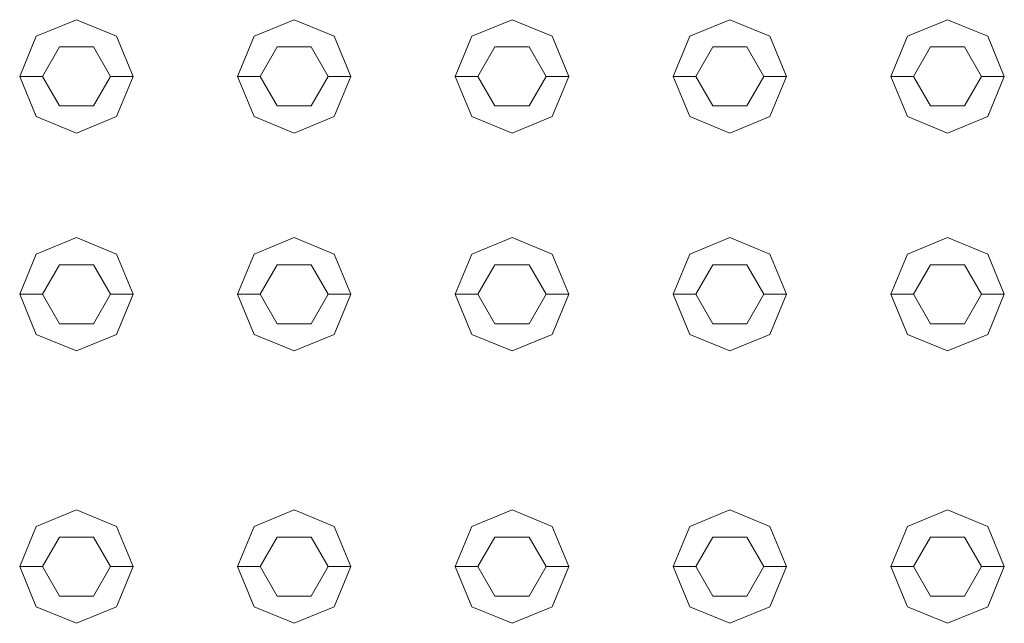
# Model space of a CAD drawing. Header units: millimetres. Extents: x 2 to 902, y -447 to 199.
# Tile 727 of 1056: x 24.922 to 25.356, y 171.846 to 172.112. Entities that reach past the tile are written whole.
import ezdxf

# ---------------------------------------------------------------- set-up
doc = ezdxf.new("R2010")
doc.units = ezdxf.units.MM
doc.header["$MEASUREMENT"] = 0
doc.layers.add('IFC-Elemento construtivo genérico-Contorno', color=253, linetype='Continuous', lineweight=5)

msp = doc.modelspace()

# ---------------------------------------------------------------- linework, layer by layer
at = {"layer": 'IFC-Elemento construtivo genérico-Contorno', "color": 7, "lineweight": 5}
for p, q in [((24.92943, 172.10511), (24.94711, 172.11243)), ((24.92943, 172.10511), (24.94711, 172.11243)), ((24.94711, 172.11243), (24.96478, 172.10511)), ((24.94711, 172.11243), (24.96478, 172.10511)), ((25.02543, 172.10511), (25.04311, 172.11243)), ((25.02543, 172.10511), (25.04311, 172.11243)), ((25.04311, 172.11243), (25.06078, 172.10511)), ((25.04311, 172.11243), (25.06078, 172.10511)), ((25.12143, 172.10511), (25.13911, 172.11243)), ((25.12143, 172.10511), (25.13911, 172.11243)), ((25.13911, 172.11243), (25.15678, 172.10511)), ((25.13911, 172.11243), (25.15678, 172.10511)), ((25.21743, 172.10511), (25.2351, 172.11243)), ((25.21743, 172.10511), (25.2351, 172.11243)), ((25.2351, 172.11243), (25.25279, 172.10511)), ((25.2351, 172.11243), (25.25279, 172.10511)), ((25.31343, 172.10511), (25.33111, 172.11243)), ((25.31343, 172.10511), (25.33111, 172.11243)), ((25.33111, 172.11243), (25.34878, 172.10511)), ((25.33111, 172.11243), (25.34878, 172.10511)), ((24.92211, 172.08743), (24.92943, 172.10511)), ((24.92211, 172.08743), (24.92943, 172.10511)), ((24.96478, 172.10511), (24.97211, 172.08743)), ((24.96478, 172.10511), (24.97211, 172.08743)), ((25.01811, 172.08743), (25.02543, 172.10511)), ((25.01811, 172.08743), (25.02543, 172.10511)), ((25.06078, 172.10511), (25.06811, 172.08743)), ((25.06078, 172.10511), (25.06811, 172.08743)), ((25.11411, 172.08743), (25.12143, 172.10511)), ((25.11411, 172.08743), (25.12143, 172.10511)), ((25.15678, 172.10511), (25.16411, 172.08743)), ((25.15678, 172.10511), (25.16411, 172.08743)), ((25.2101, 172.08743), (25.21743, 172.10511)), ((25.2101, 172.08743), (25.21743, 172.10511)), ((25.25279, 172.10511), (25.2601, 172.08743)), ((25.25279, 172.10511), (25.2601, 172.08743)), ((25.30611, 172.08743), (25.31343, 172.10511)), ((25.30611, 172.08743), (25.31343, 172.10511)), ((25.34878, 172.10511), (25.35611, 172.08743)), ((25.34878, 172.10511), (25.35611, 172.08743)), ((24.93211, 172.08743), (24.93961, 172.10042)), ((24.93211, 172.08743), (24.93961, 172.10042)), ((24.93961, 172.10042), (24.95461, 172.10042)), ((24.93961, 172.10042), (24.95461, 172.10042)), ((24.95461, 172.10042), (24.96211, 172.08743)), ((24.95461, 172.10042), (24.96211, 172.08743)), ((25.02811, 172.08743), (25.03561, 172.10042)), ((25.02811, 172.08743), (25.03561, 172.10042)), ((25.03561, 172.10042), (25.05061, 172.10042)), ((25.03561, 172.10042), (25.05061, 172.10042)), ((25.05061, 172.10042), (25.05811, 172.08743)), ((25.05061, 172.10042), (25.05811, 172.08743)), ((25.12411, 172.08743), (25.13161, 172.10042)), ((25.12411, 172.08743), (25.13161, 172.10042)), ((25.13161, 172.10042), (25.14661, 172.10042)), ((25.13161, 172.10042), (25.14661, 172.10042)), ((25.14661, 172.10042), (25.15411, 172.08743)), ((25.14661, 172.10042), (25.15411, 172.08743)), ((25.2201, 172.08743), (25.2276, 172.10042)), ((25.2201, 172.08743), (25.2276, 172.10042)), ((25.2276, 172.10042), (25.2426, 172.10042)), ((25.2276, 172.10042), (25.2426, 172.10042)), ((25.2426, 172.10042), (25.2501, 172.08743)), ((25.2426, 172.10042), (25.2501, 172.08743)), ((25.31611, 172.08743), (25.32361, 172.10042)), ((25.31611, 172.08743), (25.32361, 172.10042)), ((25.32361, 172.10042), (25.33861, 172.10042)), ((25.32361, 172.10042), (25.33861, 172.10042)), ((25.33861, 172.10042), (25.34611, 172.08743)), ((25.33861, 172.10042), (25.34611, 172.08743)), ((24.92211, 172.08743), (24.93211, 172.08743)), ((24.92211, 172.08743), (24.92943, 172.06975)), ((24.92211, 172.08743), (24.93211, 172.08743)), ((24.92211, 172.08743), (24.92943, 172.06975)), ((24.93211, 172.08743), (24.93961, 172.07444)), ((24.93211, 172.08743), (24.93961, 172.07444)), ((24.95461, 172.07444), (24.96211, 172.08743)), ((24.95461, 172.07444), (24.96211, 172.08743)), ((24.96211, 172.08743), (24.97211, 172.08743)), ((24.96211, 172.08743), (24.97211, 172.08743)), ((24.96478, 172.06975), (24.97211, 172.08743)), ((24.96478, 172.06975), (24.97211, 172.08743)), ((25.01811, 172.08743), (25.02811, 172.08743)), ((25.01811, 172.08743), (25.02543, 172.06975)), ((25.01811, 172.08743), (25.02811, 172.08743)), ((25.01811, 172.08743), (25.02543, 172.06975)), ((25.02811, 172.08743), (25.03561, 172.07444)), ((25.02811, 172.08743), (25.03561, 172.07444)), ((25.05061, 172.07444), (25.05811, 172.08743)), ((25.05061, 172.07444), (25.05811, 172.08743)), ((25.05811, 172.08743), (25.06811, 172.08743)), ((25.05811, 172.08743), (25.06811, 172.08743)), ((25.06078, 172.06975), (25.06811, 172.08743)), ((25.06078, 172.06975), (25.06811, 172.08743)), ((25.11411, 172.08743), (25.12411, 172.08743)), ((25.11411, 172.08743), (25.12143, 172.06975)), ((25.11411, 172.08743), (25.12411, 172.08743)), ((25.11411, 172.08743), (25.12143, 172.06975)), ((25.12411, 172.08743), (25.13161, 172.07444)), ((25.12411, 172.08743), (25.13161, 172.07444)), ((25.14661, 172.07444), (25.15411, 172.08743)), ((25.14661, 172.07444), (25.15411, 172.08743)), ((25.15411, 172.08743), (25.16411, 172.08743)), ((25.15411, 172.08743), (25.16411, 172.08743)), ((25.15678, 172.06975), (25.16411, 172.08743)), ((25.15678, 172.06975), (25.16411, 172.08743)), ((25.2101, 172.08743), (25.2201, 172.08743)), ((25.2101, 172.08743), (25.21743, 172.06975)), ((25.2101, 172.08743), (25.2201, 172.08743)), ((25.2101, 172.08743), (25.21743, 172.06975)), ((25.2201, 172.08743), (25.2276, 172.07444)), ((25.2201, 172.08743), (25.2276, 172.07444)), ((25.2426, 172.07444), (25.2501, 172.08743)), ((25.2426, 172.07444), (25.2501, 172.08743)), ((25.2501, 172.08743), (25.2601, 172.08743)), ((25.2501, 172.08743), (25.2601, 172.08743)), ((25.25279, 172.06975), (25.2601, 172.08743)), ((25.25279, 172.06975), (25.2601, 172.08743)), ((25.30611, 172.08743), (25.31611, 172.08743)), ((25.30611, 172.08743), (25.31343, 172.06975)), ((25.30611, 172.08743), (25.31611, 172.08743)), ((25.30611, 172.08743), (25.31343, 172.06975)), ((25.31611, 172.08743), (25.32361, 172.07444)), ((25.31611, 172.08743), (25.32361, 172.07444)), ((25.33861, 172.07444), (25.34611, 172.08743)), ((25.33861, 172.07444), (25.34611, 172.08743)), ((25.34611, 172.08743), (25.35611, 172.08743)), ((25.34611, 172.08743), (25.35611, 172.08743)), ((25.34878, 172.06975), (25.35611, 172.08743)), ((25.34878, 172.06975), (25.35611, 172.08743)), ((24.93961, 172.07444), (24.95461, 172.07444)), ((24.93961, 172.07444), (24.95461, 172.07444)), ((25.03561, 172.07444), (25.05061, 172.07444)), ((25.03561, 172.07444), (25.05061, 172.07444)), ((25.13161, 172.07444), (25.14661, 172.07444)), ((25.13161, 172.07444), (25.14661, 172.07444)), ((25.2276, 172.07444), (25.2426, 172.07444)), ((25.2276, 172.07444), (25.2426, 172.07444)), ((25.32361, 172.07444), (25.33861, 172.07444)), ((25.32361, 172.07444), (25.33861, 172.07444)), ((24.92943, 172.06975), (24.94711, 172.06243)), ((24.92943, 172.06975), (24.94711, 172.06243)), ((24.94711, 172.06243), (24.96478, 172.06975)), ((24.94711, 172.06243), (24.96478, 172.06975)), ((25.02543, 172.06975), (25.04311, 172.06243)), ((25.02543, 172.06975), (25.04311, 172.06243)), ((25.04311, 172.06243), (25.06078, 172.06975)), ((25.04311, 172.06243), (25.06078, 172.06975)), ((25.12143, 172.06975), (25.13911, 172.06243)), ((25.12143, 172.06975), (25.13911, 172.06243)), ((25.13911, 172.06243), (25.15678, 172.06975)), ((25.13911, 172.06243), (25.15678, 172.06975)), ((25.21743, 172.06975), (25.2351, 172.06243)), ((25.21743, 172.06975), (25.2351, 172.06243)), ((25.2351, 172.06243), (25.25279, 172.06975)), ((25.2351, 172.06243), (25.25279, 172.06975)), ((25.31343, 172.06975), (25.33111, 172.06243)), ((25.31343, 172.06975), (25.33111, 172.06243)), ((25.33111, 172.06243), (25.34878, 172.06975)), ((25.33111, 172.06243), (25.34878, 172.06975)), ((24.92943, 172.00911), (24.94711, 172.01643)), ((24.92943, 172.00911), (24.94711, 172.01643)), ((24.94711, 172.01643), (24.96478, 172.00911)), ((24.94711, 172.01643), (24.96478, 172.00911)), ((25.02543, 172.00911), (25.04311, 172.01643)), ((25.02543, 172.00911), (25.04311, 172.01643)), ((25.04311, 172.01643), (25.06078, 172.00911)), ((25.04311, 172.01643), (25.06078, 172.00911)), ((25.12143, 172.00911), (25.13911, 172.01643)), ((25.12143, 172.00911), (25.13911, 172.01643)), ((25.13911, 172.01643), (25.15678, 172.00911)), ((25.13911, 172.01643), (25.15678, 172.00911)), ((25.21743, 172.00911), (25.2351, 172.01643)), ((25.21743, 172.00911), (25.2351, 172.01643)), ((25.2351, 172.01643), (25.25279, 172.00911)), ((25.2351, 172.01643), (25.25279, 172.00911)), ((25.31343, 172.00911), (25.33111, 172.01643)), ((25.31343, 172.00911), (25.33111, 172.01643)), ((25.33111, 172.01643), (25.34878, 172.00911)), ((25.33111, 172.01643), (25.34878, 172.00911)), ((24.92211, 171.99143), (24.92943, 172.00911)), ((24.92211, 171.99143), (24.92943, 172.00911)), ((24.96478, 172.00911), (24.97211, 171.99143)), ((24.96478, 172.00911), (24.97211, 171.99143)), ((25.01811, 171.99143), (25.02543, 172.00911)), ((25.01811, 171.99143), (25.02543, 172.00911)), ((25.06078, 172.00911), (25.06811, 171.99143)), ((25.06078, 172.00911), (25.06811, 171.99143)), ((25.11411, 171.99143), (25.12143, 172.00911)), ((25.11411, 171.99143), (25.12143, 172.00911)), ((25.15678, 172.00911), (25.16411, 171.99143)), ((25.15678, 172.00911), (25.16411, 171.99143)), ((25.2101, 171.99143), (25.21743, 172.00911)), ((25.2101, 171.99143), (25.21743, 172.00911)), ((25.25279, 172.00911), (25.2601, 171.99143)), ((25.25279, 172.00911), (25.2601, 171.99143)), ((25.30611, 171.99143), (25.31343, 172.00911)), ((25.30611, 171.99143), (25.31343, 172.00911)), ((25.34878, 172.00911), (25.35611, 171.99143)), ((25.34878, 172.00911), (25.35611, 171.99143)), ((24.93211, 171.99143), (24.93961, 172.00442)), ((24.93211, 171.99143), (24.93961, 172.00442)), ((24.93961, 172.00442), (24.95461, 172.00442)), ((24.93961, 172.00442), (24.95461, 172.00442)), ((24.95461, 172.00442), (24.96211, 171.99143)), ((24.95461, 172.00442), (24.96211, 171.99143)), ((25.02811, 171.99143), (25.03561, 172.00442)), ((25.02811, 171.99143), (25.03561, 172.00442)), ((25.03561, 172.00442), (25.05061, 172.00442)), ((25.03561, 172.00442), (25.05061, 172.00442)), ((25.05061, 172.00442), (25.05811, 171.99143)), ((25.05061, 172.00442), (25.05811, 171.99143)), ((25.12411, 171.99143), (25.13161, 172.00442)), ((25.12411, 171.99143), (25.13161, 172.00442)), ((25.13161, 172.00442), (25.14661, 172.00442)), ((25.13161, 172.00442), (25.14661, 172.00442)), ((25.14661, 172.00442), (25.15411, 171.99143)), ((25.14661, 172.00442), (25.15411, 171.99143)), ((25.2201, 171.99143), (25.2276, 172.00442)), ((25.2201, 171.99143), (25.2276, 172.00442)), ((25.2276, 172.00442), (25.2426, 172.00442)), ((25.2276, 172.00442), (25.2426, 172.00442)), ((25.2426, 172.00442), (25.2501, 171.99143)), ((25.2426, 172.00442), (25.2501, 171.99143)), ((25.31611, 171.99143), (25.32361, 172.00442)), ((25.31611, 171.99143), (25.32361, 172.00442)), ((25.32361, 172.00442), (25.33861, 172.00442)), ((25.32361, 172.00442), (25.33861, 172.00442)), ((25.33861, 172.00442), (25.34611, 171.99143)), ((25.33861, 172.00442), (25.34611, 171.99143)), ((24.92211, 171.99143), (24.93211, 171.99143)), ((24.92211, 171.99143), (24.92943, 171.97375)), ((24.92211, 171.99143), (24.93211, 171.99143)), ((24.92211, 171.99143), (24.92943, 171.97375)), ((24.93211, 171.99143), (24.93961, 171.97844)), ((24.93211, 171.99143), (24.93961, 171.97844)), ((24.95461, 171.97844), (24.96211, 171.99143)), ((24.95461, 171.97844), (24.96211, 171.99143)), ((24.96211, 171.99143), (24.97211, 171.99143)), ((24.96211, 171.99143), (24.97211, 171.99143)), ((24.96478, 171.97375), (24.97211, 171.99143)), ((24.96478, 171.97375), (24.97211, 171.99143)), ((25.01811, 171.99143), (25.02811, 171.99143)), ((25.01811, 171.99143), (25.02543, 171.97375)), ((25.01811, 171.99143), (25.02811, 171.99143)), ((25.01811, 171.99143), (25.02543, 171.97375)), ((25.02811, 171.99143), (25.03561, 171.97844)), ((25.02811, 171.99143), (25.03561, 171.97844)), ((25.05061, 171.97844), (25.05811, 171.99143)), ((25.05061, 171.97844), (25.05811, 171.99143)), ((25.05811, 171.99143), (25.06811, 171.99143)), ((25.05811, 171.99143), (25.06811, 171.99143)), ((25.06078, 171.97375), (25.06811, 171.99143)), ((25.06078, 171.97375), (25.06811, 171.99143)), ((25.11411, 171.99143), (25.12411, 171.99143)), ((25.11411, 171.99143), (25.12143, 171.97375)), ((25.11411, 171.99143), (25.12411, 171.99143)), ((25.11411, 171.99143), (25.12143, 171.97375)), ((25.12411, 171.99143), (25.13161, 171.97844)), ((25.12411, 171.99143), (25.13161, 171.97844)), ((25.14661, 171.97844), (25.15411, 171.99143)), ((25.14661, 171.97844), (25.15411, 171.99143)), ((25.15411, 171.99143), (25.16411, 171.99143)), ((25.15411, 171.99143), (25.16411, 171.99143)), ((25.15678, 171.97375), (25.16411, 171.99143)), ((25.15678, 171.97375), (25.16411, 171.99143)), ((25.2101, 171.99143), (25.2201, 171.99143)), ((25.2101, 171.99143), (25.21743, 171.97375)), ((25.2101, 171.99143), (25.2201, 171.99143)), ((25.2101, 171.99143), (25.21743, 171.97375)), ((25.2201, 171.99143), (25.2276, 171.97844)), ((25.2201, 171.99143), (25.2276, 171.97844)), ((25.2426, 171.97844), (25.2501, 171.99143)), ((25.2426, 171.97844), (25.2501, 171.99143)), ((25.2501, 171.99143), (25.2601, 171.99143)), ((25.2501, 171.99143), (25.2601, 171.99143)), ((25.25279, 171.97375), (25.2601, 171.99143)), ((25.25279, 171.97375), (25.2601, 171.99143)), ((25.30611, 171.99143), (25.31611, 171.99143)), ((25.30611, 171.99143), (25.31343, 171.97375)), ((25.30611, 171.99143), (25.31611, 171.99143)), ((25.30611, 171.99143), (25.31343, 171.97375)), ((25.31611, 171.99143), (25.32361, 171.97844)), ((25.31611, 171.99143), (25.32361, 171.97844)), ((25.33861, 171.97844), (25.34611, 171.99143)), ((25.33861, 171.97844), (25.34611, 171.99143)), ((25.34611, 171.99143), (25.35611, 171.99143)), ((25.34611, 171.99143), (25.35611, 171.99143)), ((25.34878, 171.97375), (25.35611, 171.99143)), ((25.34878, 171.97375), (25.35611, 171.99143)), ((24.93961, 171.97844), (24.95461, 171.97844)), ((24.93961, 171.97844), (24.95461, 171.97844)), ((25.03561, 171.97844), (25.05061, 171.97844)), ((25.03561, 171.97844), (25.05061, 171.97844)), ((25.13161, 171.97844), (25.14661, 171.97844)), ((25.13161, 171.97844), (25.14661, 171.97844)), ((25.2276, 171.97844), (25.2426, 171.97844)), ((25.2276, 171.97844), (25.2426, 171.97844)), ((25.32361, 171.97844), (25.33861, 171.97844)), ((25.32361, 171.97844), (25.33861, 171.97844)), ((24.92943, 171.97375), (24.94711, 171.96643)), ((24.92943, 171.97375), (24.94711, 171.96643)), ((24.94711, 171.96643), (24.96478, 171.97375)), ((24.94711, 171.96643), (24.96478, 171.97375)), ((25.02543, 171.97375), (25.04311, 171.96643)), ((25.02543, 171.97375), (25.04311, 171.96643)), ((25.04311, 171.96643), (25.06078, 171.97375)), ((25.04311, 171.96643), (25.06078, 171.97375)), ((25.12143, 171.97375), (25.13911, 171.96643)), ((25.12143, 171.97375), (25.13911, 171.96643)), ((25.13911, 171.96643), (25.15678, 171.97375)), ((25.13911, 171.96643), (25.15678, 171.97375)), ((25.21743, 171.97375), (25.2351, 171.96643)), ((25.21743, 171.97375), (25.2351, 171.96643)), ((25.2351, 171.96643), (25.25279, 171.97375)), ((25.2351, 171.96643), (25.25279, 171.97375)), ((25.31343, 171.97375), (25.33111, 171.96643)), ((25.31343, 171.97375), (25.33111, 171.96643)), ((25.33111, 171.96643), (25.34878, 171.97375)), ((25.33111, 171.96643), (25.34878, 171.97375)), ((24.92943, 171.88911), (24.94711, 171.89643)), ((24.92943, 171.88911), (24.94711, 171.89643)), ((24.94711, 171.89643), (24.96478, 171.88911)), ((24.94711, 171.89643), (24.96478, 171.88911)), ((25.02543, 171.88911), (25.04311, 171.89643)), ((25.02543, 171.88911), (25.04311, 171.89643)), ((25.04311, 171.89643), (25.06078, 171.88911)), ((25.04311, 171.89643), (25.06078, 171.88911)), ((25.12143, 171.88911), (25.13911, 171.89643)), ((25.12143, 171.88911), (25.13911, 171.89643)), ((25.13911, 171.89643), (25.15678, 171.88911)), ((25.13911, 171.89643), (25.15678, 171.88911)), ((25.21743, 171.88911), (25.2351, 171.89643)), ((25.21743, 171.88911), (25.2351, 171.89643)), ((25.2351, 171.89643), (25.25279, 171.88911)), ((25.2351, 171.89643), (25.25279, 171.88911)), ((25.31343, 171.88911), (25.33111, 171.89643)), ((25.31343, 171.88911), (25.33111, 171.89643)), ((25.33111, 171.89643), (25.34878, 171.88911)), ((25.33111, 171.89643), (25.34878, 171.88911)), ((24.92211, 171.87143), (24.92943, 171.88911)), ((24.92211, 171.87143), (24.92943, 171.88911)), ((24.96478, 171.88911), (24.97211, 171.87143)), ((24.96478, 171.88911), (24.97211, 171.87143)), ((25.01811, 171.87143), (25.02543, 171.88911)), ((25.01811, 171.87143), (25.02543, 171.88911)), ((25.06078, 171.88911), (25.06811, 171.87143)), ((25.06078, 171.88911), (25.06811, 171.87143)), ((25.11411, 171.87143), (25.12143, 171.88911)), ((25.11411, 171.87143), (25.12143, 171.88911)), ((25.15678, 171.88911), (25.16411, 171.87143)), ((25.15678, 171.88911), (25.16411, 171.87143)), ((25.2101, 171.87143), (25.21743, 171.88911)), ((25.2101, 171.87143), (25.21743, 171.88911)), ((25.25279, 171.88911), (25.2601, 171.87143)), ((25.25279, 171.88911), (25.2601, 171.87143)), ((25.30611, 171.87143), (25.31343, 171.88911)), ((25.30611, 171.87143), (25.31343, 171.88911)), ((25.34878, 171.88911), (25.35611, 171.87143)), ((25.34878, 171.88911), (25.35611, 171.87143)), ((24.93211, 171.87143), (24.93961, 171.88442)), ((24.93211, 171.87143), (24.93961, 171.88442)), ((24.93961, 171.88442), (24.95461, 171.88442)), ((24.93961, 171.88442), (24.95461, 171.88442)), ((24.95461, 171.88442), (24.96211, 171.87143)), ((24.95461, 171.88442), (24.96211, 171.87143)), ((25.02811, 171.87143), (25.03561, 171.88442)), ((25.02811, 171.87143), (25.03561, 171.88442)), ((25.03561, 171.88442), (25.05061, 171.88442)), ((25.03561, 171.88442), (25.05061, 171.88442)), ((25.05061, 171.88442), (25.05811, 171.87143)), ((25.05061, 171.88442), (25.05811, 171.87143)), ((25.12411, 171.87143), (25.13161, 171.88442)), ((25.12411, 171.87143), (25.13161, 171.88442)), ((25.13161, 171.88442), (25.14661, 171.88442)), ((25.13161, 171.88442), (25.14661, 171.88442)), ((25.14661, 171.88442), (25.15411, 171.87143)), ((25.14661, 171.88442), (25.15411, 171.87143)), ((25.2201, 171.87143), (25.2276, 171.88442)), ((25.2201, 171.87143), (25.2276, 171.88442)), ((25.2276, 171.88442), (25.2426, 171.88442)), ((25.2276, 171.88442), (25.2426, 171.88442)), ((25.2426, 171.88442), (25.2501, 171.87143)), ((25.2426, 171.88442), (25.2501, 171.87143)), ((25.31611, 171.87143), (25.32361, 171.88442)), ((25.31611, 171.87143), (25.32361, 171.88442)), ((25.32361, 171.88442), (25.33861, 171.88442)), ((25.32361, 171.88442), (25.33861, 171.88442)), ((25.33861, 171.88442), (25.34611, 171.87143)), ((25.33861, 171.88442), (25.34611, 171.87143)), ((24.92211, 171.87143), (24.93211, 171.87143)), ((24.92211, 171.87143), (24.92943, 171.85375)), ((24.92211, 171.87143), (24.93211, 171.87143)), ((24.92211, 171.87143), (24.92943, 171.85375)), ((24.93211, 171.87143), (24.93961, 171.85844)), ((24.93211, 171.87143), (24.93961, 171.85844)), ((24.95461, 171.85844), (24.96211, 171.87143)), ((24.95461, 171.85844), (24.96211, 171.87143)), ((24.96211, 171.87143), (24.97211, 171.87143)), ((24.96211, 171.87143), (24.97211, 171.87143)), ((24.96478, 171.85375), (24.97211, 171.87143)), ((24.96478, 171.85375), (24.97211, 171.87143)), ((25.01811, 171.87143), (25.02811, 171.87143)), ((25.01811, 171.87143), (25.02543, 171.85375)), ((25.01811, 171.87143), (25.02811, 171.87143)), ((25.01811, 171.87143), (25.02543, 171.85375)), ((25.02811, 171.87143), (25.03561, 171.85844)), ((25.02811, 171.87143), (25.03561, 171.85844)), ((25.05061, 171.85844), (25.05811, 171.87143)), ((25.05061, 171.85844), (25.05811, 171.87143)), ((25.05811, 171.87143), (25.06811, 171.87143)), ((25.05811, 171.87143), (25.06811, 171.87143)), ((25.06078, 171.85375), (25.06811, 171.87143)), ((25.06078, 171.85375), (25.06811, 171.87143)), ((25.11411, 171.87143), (25.12411, 171.87143)), ((25.11411, 171.87143), (25.12143, 171.85375)), ((25.11411, 171.87143), (25.12411, 171.87143)), ((25.11411, 171.87143), (25.12143, 171.85375)), ((25.12411, 171.87143), (25.13161, 171.85844)), ((25.12411, 171.87143), (25.13161, 171.85844)), ((25.14661, 171.85844), (25.15411, 171.87143)), ((25.14661, 171.85844), (25.15411, 171.87143)), ((25.15411, 171.87143), (25.16411, 171.87143)), ((25.15411, 171.87143), (25.16411, 171.87143)), ((25.15678, 171.85375), (25.16411, 171.87143)), ((25.15678, 171.85375), (25.16411, 171.87143)), ((25.2101, 171.87143), (25.2201, 171.87143)), ((25.2101, 171.87143), (25.21743, 171.85375)), ((25.2101, 171.87143), (25.2201, 171.87143)), ((25.2101, 171.87143), (25.21743, 171.85375)), ((25.2201, 171.87143), (25.2276, 171.85844)), ((25.2201, 171.87143), (25.2276, 171.85844)), ((25.2426, 171.85844), (25.2501, 171.87143)), ((25.2426, 171.85844), (25.2501, 171.87143)), ((25.2501, 171.87143), (25.2601, 171.87143)), ((25.2501, 171.87143), (25.2601, 171.87143)), ((25.25279, 171.85375), (25.2601, 171.87143)), ((25.25279, 171.85375), (25.2601, 171.87143)), ((25.30611, 171.87143), (25.31611, 171.87143)), ((25.30611, 171.87143), (25.31343, 171.85375)), ((25.30611, 171.87143), (25.31611, 171.87143)), ((25.30611, 171.87143), (25.31343, 171.85375)), ((25.31611, 171.87143), (25.32361, 171.85844)), ((25.31611, 171.87143), (25.32361, 171.85844)), ((25.33861, 171.85844), (25.34611, 171.87143)), ((25.33861, 171.85844), (25.34611, 171.87143)), ((25.34611, 171.87143), (25.35611, 171.87143)), ((25.34611, 171.87143), (25.35611, 171.87143)), ((25.34878, 171.85375), (25.35611, 171.87143)), ((25.34878, 171.85375), (25.35611, 171.87143)), ((24.93961, 171.85844), (24.95461, 171.85844)), ((24.93961, 171.85844), (24.95461, 171.85844)), ((25.03561, 171.85844), (25.05061, 171.85844)), ((25.03561, 171.85844), (25.05061, 171.85844)), ((25.13161, 171.85844), (25.14661, 171.85844)), ((25.13161, 171.85844), (25.14661, 171.85844)), ((25.2276, 171.85844), (25.2426, 171.85844)), ((25.2276, 171.85844), (25.2426, 171.85844)), ((25.32361, 171.85844), (25.33861, 171.85844)), ((25.32361, 171.85844), (25.33861, 171.85844)), ((24.92943, 171.85375), (24.94711, 171.84643)), ((24.92943, 171.85375), (24.94711, 171.84643)), ((24.94711, 171.84643), (24.96478, 171.85375)), ((24.94711, 171.84643), (24.96478, 171.85375)), ((25.02543, 171.85375), (25.04311, 171.84643)), ((25.02543, 171.85375), (25.04311, 171.84643)), ((25.04311, 171.84643), (25.06078, 171.85375)), ((25.04311, 171.84643), (25.06078, 171.85375)), ((25.12143, 171.85375), (25.13911, 171.84643)), ((25.12143, 171.85375), (25.13911, 171.84643)), ((25.13911, 171.84643), (25.15678, 171.85375)), ((25.13911, 171.84643), (25.15678, 171.85375)), ((25.21743, 171.85375), (25.2351, 171.84643)), ((25.21743, 171.85375), (25.2351, 171.84643)), ((25.2351, 171.84643), (25.25279, 171.85375)), ((25.2351, 171.84643), (25.25279, 171.85375)), ((25.31343, 171.85375), (25.33111, 171.84643)), ((25.31343, 171.85375), (25.33111, 171.84643)), ((25.33111, 171.84643), (25.34878, 171.85375)), ((25.33111, 171.84643), (25.34878, 171.85375))]:
    msp.add_line(p, q, dxfattribs=at)

doc.saveas('drawing.dxf')
